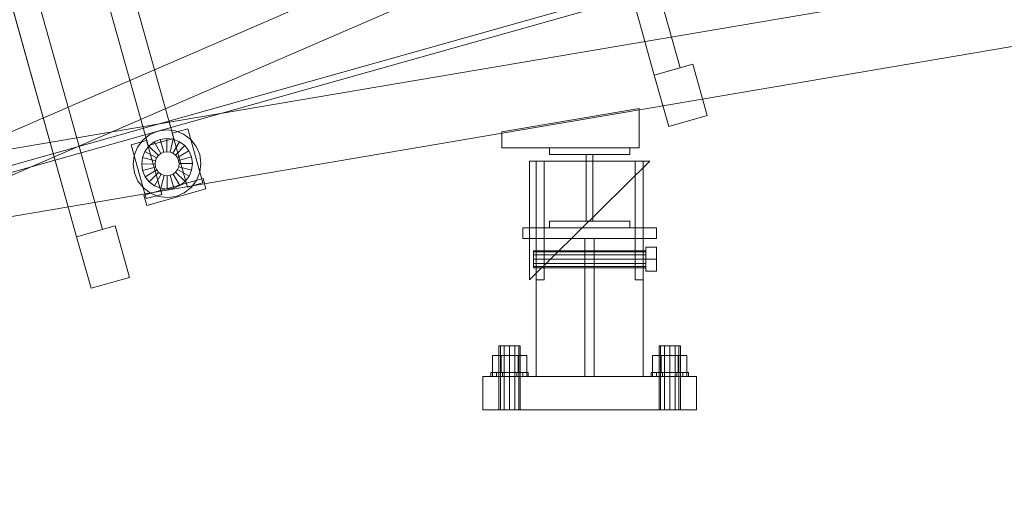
# Model space of a CAD drawing. Header units: millimetres. Extents: x -2233 to 61924, y -68080 to 6847.
# Tile 691 of 1056: x 1578 to 2316, y -63 to 293. Entities that reach past the tile are written whole.
import ezdxf

# ---------------------------------------------------------------- set-up
doc = ezdxf.new("R2010")
doc.units = ezdxf.units.MM
doc.layers.add('COTAS_P', color=1, linetype='Continuous', lineweight=0)
doc.layers.add('lateral_C01', color=7, linetype='Continuous', lineweight=0)
doc.dimstyles.new('R19_100', dxfattribs={"dimtxt": 250, "dimasz": 150, "dimexe": 150, "dimexo": 80, "dimgap": 100, "dimtad": 1, "dimtih": 1, "dimtoh": 1, "dimdsep": 46, "dimcen": 0.09, "dimadec": 0, "dimazin": 0, "dimtfac": 1, "dimtdec": 4, "dimtofl": 0, "dimtmove": 0, "dimatfit": 3, "dimfxl": 1, "dimtolj": 1, "dimtzin": 0, "dimarcsym": 0})

# ---------------------------------------------------------------- blocks, each defined once
blk = doc.blocks.new('DIM_R28_1')
at = {"layer": 'COTAS_P'}
for p, q in [((9950.73, 3666.67), (9794.15, 3669.56)), ((807.35, 1106.67), (9950.73, 3666.67)), ((9950.73, 3666.67), (9818.41, 3582.9)), ((10193.38, 2800), (9950.73, 3666.67)), ((807.35, 1106.67), (939.66, 1190.45)), ((1050, 240), (807.35, 1106.67)), ((807.35, 1106.67), (963.92, 1103.78))]:
    blk.add_line(p, q, dxfattribs=at)
blk.add_text('9495 P', height=250, rotation=15.64139, dxfattribs=at).set_placement((5352.08, 2482.97))
blk = doc.blocks.new('DIM_R28_33')
at = {"layer": 'COTAS_P'}
for p, q in [((112.7, 0), (112.7, -2500)), ((61924.13, 0), (61924.13, -2500)), ((112.7, -2500), (262.7, -2455)), ((61924.13, -2500), (61774.13, -2455)), ((112.7, -2500), (61924.13, -2500)), ((112.7, -2500), (262.7, -2545)), ((61924.13, -2500), (61774.13, -2545))]:
    blk.add_line(p, q, dxfattribs=at)
blk.add_text('61811.43 P', height=250, dxfattribs=at).set_placement((31018.42, -2400))

msp = doc.modelspace()

# ---------------------------------------------------------------- linework, layer by layer
at = {"layer": 'lateral_C01'}
for p, q in [((1103.221, 51.156), (10242.208, 2626.749)), ((1104.577, 46.344), (10243.564, 2621.936)), ((2073.116, 256.457), (1956.203, 674.027)), ((1936.943, 668.634), (2053.856, 251.065)), ((2073.116, 256.457), (1960.74, 657.822)), ((1482.878, 169.979), (2594.223, 651.445)), ((1941.481, 652.429), (2053.856, 251.065)), ((1494.804, 142.452), (2606.148, 623.917)), ((1640.103, 135.221), (1520.307, 563.088)), ((1501.047, 557.696), (1620.843, 129.828)), ((1640.103, 135.221), (1527.858, 536.117)), ((1508.599, 530.725), (1620.843, 129.828)), ((1484.651, 180.862), (2674.184, 383.067)), ((1693.646, 203.613), (1651.161, 355.354)), ((1631.902, 349.962), (1674.387, 198.221)), ((1493.03, 131.569), (2682.563, 333.774)), ((2053.856, 251.065), (2082.745, 259.153)), ((2093.53, 220.635), (2082.745, 259.153)), ((2053.856, 251.065), (2073.116, 256.457)), ((2053.856, 251.065), (2064.641, 212.546)), ((1939.517, 208.475), (2042.457, 225.973)), ((2042.457, 196.475), (2042.457, 225.973)), ((2064.641, 212.546), (2093.53, 220.635)), ((1675.654, 206.4), (1681.752, 209.006)), ((1681.752, 209.006), (1688.315, 209.945)), ((1688.315, 209.945), (1694.899, 209.153)), ((1692.568, 207.465), (1704.123, 210.7)), ((1692.568, 207.465), (1703.891, 167.02)), ((1694.899, 209.153), (1701.053, 206.684)), ((1701.053, 206.684), (1706.358, 202.707)), ((1715.447, 170.255), (1704.123, 210.7)), ((1939.517, 208.475), (1939.517, 196.475)), ((1661.753, 198.837), (1673.308, 202.072)), ((1666.462, 196.999), (1670.439, 202.305)), ((1670.439, 202.305), (1675.654, 206.4)), ((1684.632, 161.628), (1673.308, 202.072)), ((1674.387, 198.221), (1693.646, 203.613)), ((1675.015, 197.83), (1678.916, 200.893)), ((1678.916, 200.893), (1683.477, 202.843)), ((1684.013, 192.29), (1678.916, 200.893)), ((1683.477, 202.843), (1688.387, 203.545)), ((1686.173, 193.213), (1683.477, 202.843)), ((1688.499, 193.546), (1688.387, 203.545)), ((1688.387, 203.545), (1693.312, 202.953)), ((1690.832, 193.265), (1693.312, 202.953)), ((1693.012, 192.39), (1697.915, 201.106)), ((1693.312, 202.953), (1697.915, 201.106)), ((1697.915, 201.106), (1701.884, 198.131)), ((1706.358, 202.707), (1710.453, 197.492)), ((1661.753, 198.837), (1673.076, 158.392)), ((1663.993, 190.845), (1666.462, 196.999)), ((1670.193, 189.258), (1672.04, 193.861)), ((1672.04, 193.861), (1675.015, 197.83)), ((1680.756, 188.959), (1672.04, 193.861)), ((1682.165, 190.839), (1675.015, 197.83)), ((1682.165, 190.839), (1684.013, 192.29)), ((1684.013, 192.29), (1686.173, 193.213)), ((1686.173, 193.213), (1688.499, 193.546)), ((1688.499, 193.546), (1690.832, 193.265)), ((1690.832, 193.265), (1693.012, 192.39)), ((1693.012, 192.39), (1694.892, 190.981)), ((1694.892, 190.981), (1701.884, 198.131)), ((1696.343, 189.133), (1704.947, 194.23)), ((1701.884, 198.131), (1704.947, 194.23)), ((1704.947, 194.23), (1706.896, 189.669)), ((1710.453, 197.492), (1713.059, 191.395)), ((1939.517, 196.475), (2042.457, 196.475)), ((1975.375, 191.475), (1975.375, 196.475)), ((1975.375, 196.475), (2035.375, 196.475)), ((2035.375, 196.475), (2035.375, 191.475)), ((1663.201, 184.262), (1663.993, 190.845)), ((1669.601, 184.334), (1670.193, 189.258)), ((1679.881, 186.778), (1670.193, 189.258)), ((1679.6, 184.446), (1679.881, 186.778)), ((1679.881, 186.778), (1680.756, 188.959)), ((1680.756, 188.959), (1682.165, 190.839)), ((1694.892, 190.981), (1696.343, 189.133)), ((1696.343, 189.133), (1697.267, 186.973)), ((1706.896, 189.669), (1697.267, 186.973)), ((1697.267, 186.973), (1697.599, 184.647)), ((1697.599, 184.647), (1697.319, 182.314)), ((1697.599, 184.647), (1707.599, 184.759)), ((1706.896, 189.669), (1707.599, 184.759)), ((1707.599, 184.759), (1707.006, 179.834)), ((1713.059, 191.395), (1713.998, 184.831)), ((1713.998, 184.831), (1713.206, 178.247)), ((1960.375, 97.432), (2050.375, 186.475)), ((2050.375, 186.475), (1960.375, 186.475)), ((1960.375, 186.475), (1960.375, 97.432)), ((1965.375, 97.432), (1965.375, 186.475)), ((1965.375, 186.475), (1971.375, 186.475)), ((1971.375, 97.432), (1971.375, 186.475)), ((2035.375, 191.475), (1975.375, 191.475)), ((2002.875, 141.475), (2002.875, 191.475)), ((2002.875, 191.475), (2007.875, 191.475)), ((2007.875, 191.475), (2007.875, 141.475)), ((2039.375, 97.432), (2039.375, 186.475)), ((2039.375, 186.475), (2045.375, 186.475)), ((2045.375, 97.432), (2045.375, 186.475)), ((1664.14, 177.698), (1663.201, 184.262)), ((1666.746, 171.601), (1664.14, 177.698)), ((1679.6, 184.446), (1669.601, 184.334)), ((1670.303, 179.424), (1669.601, 184.334)), ((1679.933, 182.12), (1670.303, 179.424)), ((1672.253, 174.863), (1670.303, 179.424)), ((1680.856, 179.959), (1672.253, 174.863)), ((1682.307, 178.111), (1675.316, 170.962)), ((1679.933, 182.12), (1679.6, 184.446)), ((1680.856, 179.959), (1679.933, 182.12)), ((1682.307, 178.111), (1680.856, 179.959)), ((1684.187, 176.702), (1682.307, 178.111)), ((1695.035, 178.254), (1693.187, 176.803)), ((1696.444, 180.134), (1695.035, 178.254)), ((1695.035, 178.254), (1702.184, 171.262)), ((1697.319, 182.314), (1696.444, 180.134)), ((1696.444, 180.134), (1705.16, 175.231)), ((1697.319, 182.314), (1707.006, 179.834)), ((1707.006, 179.834), (1705.16, 175.231)), ((1713.206, 178.247), (1710.738, 172.093)), ((1670.841, 166.386), (1666.746, 171.601)), ((1671.305, 161.012), (1715.601, 173.414)), ((1675.316, 170.962), (1672.253, 174.863)), ((1679.285, 167.986), (1675.316, 170.962)), ((1684.187, 176.702), (1679.285, 167.986)), ((1686.368, 175.827), (1683.888, 166.14)), ((1686.368, 175.827), (1684.187, 176.702)), ((1688.701, 175.547), (1686.368, 175.827)), ((1691.026, 175.88), (1688.701, 175.547)), ((1688.701, 175.547), (1688.812, 165.547)), ((1693.187, 176.803), (1691.026, 175.88)), ((1691.026, 175.88), (1693.722, 166.25)), ((1693.187, 176.803), (1698.283, 168.199)), ((1702.184, 171.262), (1698.283, 168.199)), ((1705.16, 175.231), (1702.184, 171.262)), ((1703.891, 167.02), (1715.447, 170.255)), ((1710.738, 172.093), (1706.76, 166.788)), ((1717.758, 165.71), (1715.601, 173.414)), ((1676.147, 162.408), (1670.841, 166.386)), ((1673.462, 153.308), (1717.758, 165.71)), ((1682.301, 159.94), (1676.147, 162.408)), ((1683.888, 166.14), (1679.285, 167.986)), ((1688.812, 165.547), (1683.888, 166.14)), ((1693.722, 166.25), (1688.812, 165.547)), ((1698.283, 168.199), (1693.722, 166.25)), ((1701.545, 162.693), (1695.448, 160.087)), ((1706.76, 166.788), (1701.545, 162.693)), ((1671.305, 161.012), (1673.462, 153.308)), ((1673.076, 158.392), (1684.632, 161.628)), ((1688.884, 159.148), (1682.301, 159.94)), ((1695.448, 160.087), (1688.884, 159.148)), ((1975.375, 136.475), (1975.375, 141.475)), ((1975.375, 141.475), (2035.375, 141.475)), ((2007.875, 141.475), (2002.875, 141.475)), ((2035.375, 141.475), (2035.375, 136.475)), ((1620.843, 129.828), (1649.732, 137.917)), ((1620.843, 129.828), (1640.103, 135.221)), ((1660.517, 99.398), (1649.732, 137.917)), ((1955.375, 136.475), (2055.375, 136.475)), ((1955.375, 136.475), (1955.375, 128.475)), ((2035.375, 136.475), (1975.375, 136.475)), ((2055.375, 128.475), (2055.375, 136.475)), ((1620.843, 129.828), (1631.628, 91.31)), ((1955.375, 128.475), (2055.375, 128.475)), ((1965.375, 128.475), (2045.375, 128.475)), ((1965.375, 128.475), (1965.375, 25)), ((2001.875, 128.475), (2008.875, 128.475)), ((2001.875, 128.475), (2001.875, 25)), ((2008.875, 25), (2008.875, 128.475)), ((2045.375, 25), (2045.375, 128.475)), ((1963.375, 118.496), (1963.375, 119.354)), ((1963.375, 119.354), (2047.375, 119.354)), ((1963.375, 116.154), (1963.375, 118.496)), ((1963.375, 118.496), (2047.375, 118.496)), ((2047.375, 112.954), (2047.375, 121.96)), ((2047.375, 121.96), (2055.375, 121.96)), ((2047.375, 118.496), (2047.375, 119.354)), ((2047.375, 116.154), (2047.375, 118.496)), ((2055.375, 112.954), (2055.375, 121.96)), ((1963.375, 112.954), (1963.375, 116.154)), ((1963.375, 116.154), (2047.375, 116.154)), ((1963.375, 109.754), (1963.375, 112.954)), ((2047.375, 112.954), (1963.375, 112.954)), ((2047.375, 112.954), (2047.375, 116.154)), ((2047.375, 112.954), (2047.375, 109.754)), ((2047.375, 103.947), (2047.375, 112.954)), ((2055.375, 112.954), (2047.375, 112.954)), ((2055.375, 112.954), (2055.375, 103.947)), ((1963.375, 109.754), (1963.375, 107.411)), ((1963.375, 109.754), (2047.375, 109.754)), ((1963.375, 107.411), (1963.375, 106.554)), ((1963.375, 107.411), (2047.375, 107.411)), ((1963.375, 106.554), (2047.375, 106.554)), ((2047.375, 109.754), (2047.375, 107.411)), ((2047.375, 107.411), (2047.375, 106.554)), ((2047.375, 103.947), (2055.375, 103.947)), ((1631.628, 91.31), (1660.517, 99.398)), ((1971.375, 97.432), (1965.375, 97.432)), ((2045.375, 97.432), (2039.375, 97.432)), ((1938.447, 48), (1937.375, 48)), ((1937.375, 0), (1937.375, 48)), ((1941.375, 48), (1938.447, 48)), ((1938.447, 0), (1938.447, 48)), ((1945.375, 48), (1941.375, 48)), ((1941.375, 0), (1941.375, 48)), ((1949.375, 48), (1945.375, 48)), ((1945.375, 0), (1945.375, 48)), ((1952.303, 48), (1949.375, 48)), ((1949.375, 0), (1949.375, 48)), ((1953.375, 48), (1952.303, 48)), ((1952.303, 0), (1952.303, 48)), ((1953.375, 48), (1953.375, 0)), ((2058.447, 48), (2057.375, 48)), ((2057.375, 0), (2057.375, 48)), ((2061.375, 48), (2058.447, 48)), ((2058.447, 0), (2058.447, 48)), ((2065.375, 48), (2061.375, 48)), ((2061.375, 0), (2061.375, 48)), ((2069.375, 48), (2065.375, 48)), ((2065.375, 0), (2065.375, 48)), ((2072.303, 48), (2069.375, 48)), ((2069.375, 0), (2069.375, 48)), ((2073.375, 48), (2072.303, 48)), ((2072.303, 0), (2072.303, 48)), ((2073.375, 48), (2073.375, 0)), ((1938.975, 40.8), (1932.575, 40.8)), ((1932.575, 28), (1932.575, 40.8)), ((1951.775, 40.8), (1938.975, 40.8)), ((1938.975, 28), (1938.975, 40.8)), ((1958.175, 40.8), (1951.775, 40.8)), ((1951.775, 28), (1951.775, 40.8)), ((1958.175, 40.8), (1958.175, 28)), ((2058.975, 40.8), (2052.575, 40.8)), ((2052.575, 28), (2052.575, 40.8)), ((2071.775, 40.8), (2058.975, 40.8)), ((2058.975, 28), (2058.975, 40.8)), ((2078.175, 40.8), (2071.775, 40.8)), ((2071.775, 28), (2071.775, 40.8)), ((2078.175, 40.8), (2078.175, 28)), ((1925.375, 25), (2085.375, 25)), ((1925.375, 25), (1925.375, 0)), ((1932.44, 28), (1931.375, 28)), ((1931.375, 25), (1931.375, 28)), ((1932.44, 25), (1931.375, 25)), ((1935.475, 28), (1932.44, 28)), ((1932.44, 25), (1932.44, 28)), ((1935.475, 25), (1932.44, 25)), ((1938.975, 28), (1932.575, 28)), ((1940.017, 28), (1935.475, 28)), ((1935.475, 25), (1935.475, 28)), ((1940.017, 25), (1935.475, 25)), ((1951.775, 28), (1938.975, 28)), ((1945.375, 28), (1940.017, 28)), ((1940.017, 25), (1940.017, 28)), ((1945.375, 25), (1940.017, 25)), ((1950.732, 28), (1945.375, 28)), ((1945.375, 25), (1945.375, 28)), ((1950.732, 25), (1945.375, 25)), ((1955.274, 28), (1950.732, 28)), ((1950.732, 25), (1950.732, 28)), ((1955.274, 25), (1950.732, 25)), ((1951.775, 28), (1958.175, 28)), ((1958.309, 28), (1955.274, 28)), ((1955.274, 25), (1955.274, 28)), ((1958.309, 25), (1955.274, 25)), ((1959.375, 28), (1958.309, 28)), ((1958.309, 25), (1958.309, 28)), ((1958.309, 25), (1959.375, 25)), ((1959.375, 28), (1959.375, 25)), ((1965.375, 25), (2045.375, 25)), ((2001.875, 25), (2008.875, 25)), ((2052.44, 28), (2051.375, 28)), ((2051.375, 25), (2051.375, 28)), ((2052.44, 25), (2051.375, 25)), ((2055.475, 28), (2052.44, 28)), ((2052.44, 25), (2052.44, 28)), ((2055.475, 25), (2052.44, 25)), ((2058.975, 28), (2052.575, 28)), ((2060.017, 28), (2055.475, 28)), ((2055.475, 25), (2055.475, 28)), ((2060.017, 25), (2055.475, 25)), ((2071.775, 28), (2058.975, 28)), ((2065.375, 28), (2060.017, 28)), ((2060.017, 25), (2060.017, 28)), ((2065.375, 25), (2060.017, 25)), ((2070.732, 28), (2065.375, 28)), ((2065.375, 25), (2065.375, 28)), ((2070.732, 25), (2065.375, 25)), ((2075.274, 28), (2070.732, 28)), ((2070.732, 25), (2070.732, 28)), ((2075.274, 25), (2070.732, 25)), ((2071.775, 28), (2078.175, 28)), ((2078.309, 28), (2075.274, 28)), ((2075.274, 25), (2075.274, 28)), ((2078.309, 25), (2075.274, 25)), ((2079.375, 28), (2078.309, 28)), ((2078.309, 25), (2078.309, 28)), ((2078.309, 25), (2079.375, 25)), ((2079.375, 28), (2079.375, 25)), ((2085.375, 0), (2085.375, 25)), ((1925.375, 0), (2085.375, 0)), ((1938.447, 0), (1937.375, 0)), ((1941.375, 0), (1938.447, 0)), ((1945.375, 0), (1941.375, 0)), ((1949.375, 0), (1945.375, 0)), ((1952.303, 0), (1949.375, 0)), ((1952.303, 0), (1953.375, 0)), ((2058.447, 0), (2057.375, 0)), ((2061.375, 0), (2058.447, 0)), ((2065.375, 0), (2061.375, 0)), ((2069.375, 0), (2065.375, 0)), ((2072.303, 0), (2069.375, 0)), ((2072.303, 0), (2073.375, 0))]:
    msp.add_line(p, q, dxfattribs=at)

# ---------------------------------------------------------------- dimensions: what is measured, and where the dimension line sits
at = {"layer": 'COTAS_P'}
for p1, p2, distance, picture, middle in [((1050, 240), (10193.381, 2800), 900, 'DIM_R28_1', (5379.037, 2386.671)), ((112.7, 0), (61924.134, 0), -2500, 'DIM_R28_33', (31018.417, -2500))]:
    dim = msp.add_aligned_dim(p1=p1, p2=p2, distance=distance, text='<> P', dimstyle='R19_100', dxfattribs=at)
    dim.commit()
    dim.dimension.update_dxf_attribs({"geometry": picture, "text_midpoint": middle})

doc.saveas('drawing.dxf')
